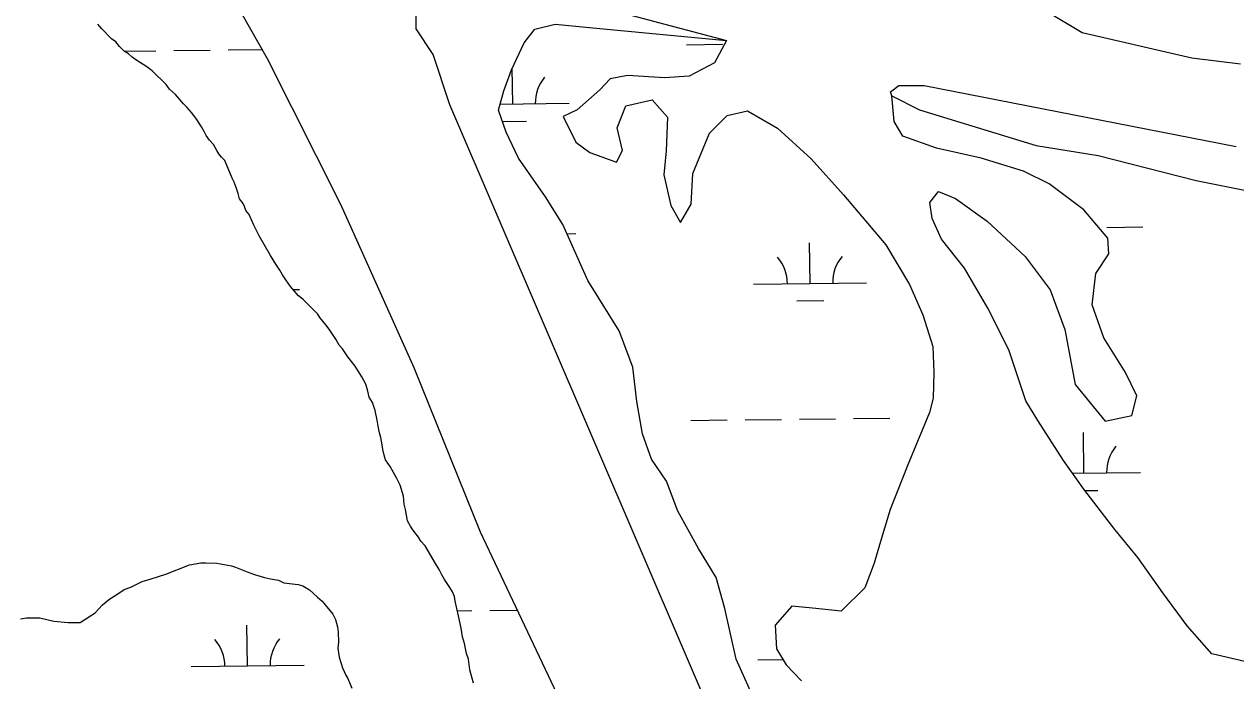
# Model space of a CAD drawing. Extents: x 3683613 to 3738215, y 469626 to 495384.
# Drawn here: x 3715966 to 3717038, y 478875 to 479456 of the extents above; entities that cross this region are included whole.
import ezdxf

# ---------------------------------------------------------------- set-up
doc = ezdxf.new("R2010")
doc.units = 0
doc.layers.add('V-TOPO-SHOR', color=7, linetype='Continuous')
doc.layers.add('V-WETL-SWMP', color=7, linetype='Continuous')

msp = doc.modelspace()

# ---------------------------------------------------------------- linework, layer by layer
at = {"layer": 'V-TOPO-SHOR'}
for p, q in [((3716145.6, 479488.1), (3716180.9, 479425.8)), ((3716034.4, 479451.9), (3716030.9, 479456)), ((3716043.2, 479443.2), (3716034.4, 479451.9)), ((3716046.8, 479440.3), (3716043.2, 479443.2)), ((3716050.3, 479436.2), (3716046.8, 479440.3)), ((3716587.5, 479441.5), (3716576.9, 479421.8)), ((3716054.4, 479432.1), (3716050.3, 479436.2)), ((3716058, 479429.8), (3716054.4, 479432.1)), ((3716061.5, 479426.9), (3716058, 479429.8)), ((3716065.6, 479424), (3716061.5, 479426.9)), ((3716074.4, 479418.2), (3716065.6, 479424)), ((3716079.1, 479414.7), (3716074.4, 479418.2)), ((3716180.9, 479425.8), (3716245.8, 479296.6)), ((3716576.9, 479421.8), (3716554.3, 479409.9)), ((3716091.5, 479402.5), (3716079.1, 479414.7)), ((3716484.4, 479407.8), (3716475.4, 479397.9)), ((3716499.7, 479410.6), (3716484.4, 479407.8)), ((3716532.6, 479408.5), (3716499.7, 479410.6)), ((3716554.3, 479409.9), (3716532.6, 479408.5)), ((3716094.5, 479398.4), (3716091.5, 479402.5)), ((3716099.8, 479393.7), (3716094.5, 479398.4)), ((3716475.4, 479397.9), (3716455.3, 479380.3)), ((3716106.8, 479385.6), (3716099.8, 479393.7)), ((3716109.8, 479382.7), (3716106.8, 479385.6)), ((3716490.6, 479364.3), (3716498.3, 479383.7)), ((3716498.3, 479383.7), (3716521.7, 479389)), ((3716521.7, 479389), (3716535.1, 479373.6)), ((3716735.9, 479369.9), (3716733.8, 479392.5)), ((3716113.9, 479378), (3716109.8, 479382.7)), ((3716118.6, 479371.6), (3716113.9, 479378)), ((3716455.3, 479380.3), (3716443, 479374.3)), ((3716443, 479374.3), (3716454, 479351.7)), ((3716535.1, 479373.6), (3716534, 479343.8)), ((3716572.3, 479359.6), (3716587.9, 479375.2)), ((3716587.9, 479375.2), (3716606.1, 479379.4)), ((3716606.1, 479379.4), (3716632.5, 479364.1)), ((3716122.8, 479365.2), (3716118.6, 479371.6)), ((3716125.1, 479361.1), (3716122.8, 479365.2)), ((3716495.4, 479344.1), (3716490.6, 479364.3)), ((3716632.5, 479364.1), (3716662.5, 479336.9)), ((3716743.6, 479356.9), (3716735.9, 479369.9)), ((3716126.9, 479357.6), (3716125.1, 479361.1)), ((3716129.9, 479353.5), (3716126.9, 479357.6)), ((3716133.4, 479349.4), (3716129.9, 479353.5)), ((3716454, 479351.7), (3716466.6, 479342.5)), ((3716557.7, 479323.8), (3716572.3, 479359.6)), ((3716773.4, 479346.4), (3716743.6, 479356.9)), ((3716136.4, 479344.1), (3716133.4, 479349.4)), ((3716138.1, 479341.2), (3716136.4, 479344.1)), ((3716140.5, 479338.3), (3716138.1, 479341.2)), ((3716466.6, 479342.5), (3716490, 479334)), ((3716490, 479334), (3716495.4, 479344.1)), ((3716534, 479343.8), (3716532.1, 479322.7)), ((3716812.8, 479337.3), (3716773.4, 479346.4)), ((3716143.5, 479335.4), (3716140.5, 479338.3)), ((3716150, 479319.6), (3716143.5, 479335.4)), ((3716662.5, 479336.9), (3716691, 479305.1)), ((3716850.5, 479326), (3716812.8, 479337.3)), ((3716151.8, 479316.1), (3716150, 479319.6)), ((3716532.1, 479322.7), (3716538.2, 479295.6)), ((3716556.2, 479296.7), (3716557.7, 479323.8)), ((3716873.2, 479314.8), (3716850.5, 479326)), ((3716153.5, 479311.4), (3716151.8, 479316.1)), ((3716155.3, 479306.2), (3716153.5, 479311.4)), ((3716903.9, 479291.6), (3716873.2, 479314.8)), ((3716156.5, 479301.5), (3716155.3, 479306.2)), ((3716159.5, 479297.4), (3716156.5, 479301.5)), ((3716160.7, 479294.5), (3716159.5, 479297.4)), ((3716691, 479305.1), (3716728.4, 479260.8)), ((3716767.5, 479298.2), (3716775.1, 479307.8)), ((3716769.6, 479283.9), (3716767.5, 479298.2)), ((3716775.1, 479307.8), (3716790.1, 479301.8)), ((3716790.1, 479301.8), (3716818.1, 479281.7)), ((3716161.9, 479291), (3716160.7, 479294.5)), ((3716164.8, 479287.5), (3716161.9, 479291)), ((3716169, 479278.1), (3716164.8, 479287.5)), ((3716245.8, 479296.6), (3716310.6, 479152.2)), ((3716538.2, 479295.6), (3716546.7, 479280.4)), ((3716546.7, 479280.4), (3716556.2, 479296.7)), ((3716924.9, 479266.6), (3716903.9, 479291.6)), ((3716173.7, 479268.8), (3716169, 479278.1)), ((3716777.8, 479265.8), (3716769.6, 479283.9)), ((3716818.1, 479281.7), (3716851.7, 479250.4)), ((3716183.8, 479251.3), (3716173.7, 479268.8)), ((3716798.1, 479240), (3716777.8, 479265.8)), ((3716926, 479252.6), (3716924.9, 479266.6)), ((3716728.4, 479260.8), (3716749.5, 479225.7)), ((3716188.5, 479243.7), (3716183.8, 479251.3)), ((3716192, 479238.4), (3716188.5, 479243.7)), ((3716851.7, 479250.4), (3716874, 479220.8)), ((3716914.3, 479235.3), (3716926, 479252.6)), ((3716194.4, 479234.3), (3716192, 479238.4)), ((3716197.4, 479229.7), (3716194.4, 479234.3)), ((3716818.7, 479204.7), (3716798.1, 479240)), ((3716911, 479207.7), (3716914.3, 479235.3)), ((3716201.5, 479223.8), (3716197.4, 479229.7)), ((3716208.6, 479215.7), (3716201.5, 479223.8)), ((3716749.5, 479225.7), (3716761.2, 479198.7)), ((3716212.7, 479212.2), (3716208.6, 479215.7)), ((3716225.7, 479199.4), (3716212.7, 479212.2)), ((3716874, 479220.8), (3716887, 479185.9)), ((3716837.4, 479167.9), (3716818.7, 479204.7)), ((3716921.5, 479178.3), (3716911, 479207.7)), ((3716227.4, 479196.5), (3716225.7, 479199.4)), ((3716232.7, 479190), (3716227.4, 479196.5)), ((3716235.7, 479186), (3716232.7, 479190)), ((3716761.2, 479198.7), (3716770, 479170.7)), ((3716241.6, 479177.2), (3716235.7, 479186)), ((3716887, 479185.9), (3716896.2, 479137)), ((3716244.6, 479172), (3716241.6, 479177.2)), ((3716247.5, 479168.5), (3716244.6, 479172)), ((3716770, 479170.7), (3716770.9, 479147.6)), ((3716940.6, 479147.6), (3716921.5, 479178.3)), ((3716252.2, 479161.5), (3716247.5, 479168.5)), ((3716258.7, 479153.3), (3716252.2, 479161.5)), ((3716852.4, 479122.7), (3716837.4, 479167.9)), ((3716264.6, 479143.9), (3716258.7, 479153.3)), ((3716310.6, 479152.2), (3716369.4, 479006.6)), ((3716770.9, 479147.6), (3716770.5, 479125)), ((3716950.8, 479127), (3716940.6, 479147.6)), ((3716268.2, 479137.5), (3716264.6, 479143.9)), ((3716270, 479131.1), (3716268.2, 479137.5)), ((3716896.2, 479137), (3716922.7, 479104.7)), ((3716271.2, 479125.8), (3716270, 479131.1)), ((3716274.1, 479121.2), (3716271.2, 479125.8)), ((3716946.3, 479109.5), (3716950.8, 479127)), ((3716276.5, 479114.1), (3716274.1, 479121.2)), ((3716770.5, 479125), (3716767.1, 479112.4)), ((3716862.9, 479105.1), (3716852.4, 479122.7)), ((3716278.3, 479105.4), (3716276.5, 479114.1)), ((3716279, 479100.1), (3716278.3, 479105.4)), ((3716767.1, 479112.4), (3716747.9, 479066)), ((3716885.7, 479069.8), (3716862.9, 479105.1)), ((3716922.7, 479104.7), (3716946.3, 479109.5)), ((3716280.2, 479094.2), (3716279, 479100.1)), ((3716281.4, 479090.2), (3716280.2, 479094.2)), ((3716282.6, 479083.7), (3716281.4, 479090.2)), ((3716283.2, 479079.6), (3716282.6, 479083.7)), ((3716284.4, 479074.4), (3716283.2, 479079.6)), ((3716285.6, 479070.3), (3716284.4, 479074.4)), ((3716289.7, 479064.4), (3716285.6, 479070.3)), ((3716295.6, 479053.9), (3716289.7, 479064.4)), ((3716747.9, 479066), (3716732.2, 479026.3)), ((3716903.8, 479044.5), (3716885.7, 479069.8)), ((3716298.6, 479048.1), (3716295.6, 479053.9)), ((3716301.6, 479038.1), (3716298.6, 479048.1)), ((3716931.3, 479008.8), (3716903.8, 479044.5)), ((3716302.2, 479031.1), (3716301.6, 479038.1)), ((3716303.4, 479026.4), (3716302.2, 479031.1)), ((3716305.2, 479016.5), (3716303.4, 479026.4)), ((3716732.2, 479026.3), (3716723, 478995)), ((3716307.6, 479011.8), (3716305.2, 479016.5)), ((3716309.9, 479008.3), (3716307.6, 479011.8)), ((3716314.7, 479001.9), (3716309.9, 479008.3)), ((3716951.7, 478983.8), (3716931.3, 479008.8)), ((3716317, 478998.4), (3716314.7, 479001.9)), ((3716320.6, 478994.3), (3716317, 478998.4)), ((3716369.4, 479006.6), (3716439.9, 478857.7)), ((3716330, 478978.5), (3716320.6, 478994.3)), ((3716723, 478995), (3716718.2, 478979)), ((3716333, 478973.3), (3716330, 478978.5)), ((3716718.2, 478979), (3716709.9, 478957.1)), ((3716973.7, 478952.7), (3716951.7, 478983.8)), ((3716335.4, 478968.6), (3716333, 478973.3)), ((3716337.7, 478964.5), (3716335.4, 478968.6)), ((3716342.5, 478957.5), (3716337.7, 478964.5)), ((3716344.8, 478953.4), (3716342.5, 478957.5)), ((3716709.9, 478957.1), (3716689.1, 478936.3)), ((3716346.6, 478949.3), (3716344.8, 478953.4)), ((3716347.2, 478945.2), (3716346.6, 478949.3)), ((3716350.2, 478932.4), (3716347.2, 478945.2)), ((3716995.1, 478923.5), (3716973.7, 478952.7)), ((3716645.3, 478940.7), (3716630.4, 478924.1)), ((3716663.5, 478939.1), (3716645.3, 478940.7)), ((3716689.1, 478936.3), (3716663.5, 478939.1)), ((3716352.6, 478921.3), (3716350.2, 478932.4)), ((3716630.4, 478924.1), (3716631.8, 478903.2)), ((3717017.1, 478898.5), (3716995.1, 478923.5)), ((3716353.8, 478913.7), (3716352.6, 478921.3)), ((3716355.6, 478907.8), (3716353.8, 478913.7)), ((3716357.4, 478899), (3716355.6, 478907.8)), ((3716631.8, 478903.2), (3716640.2, 478889)), ((3716359.2, 478893.8), (3716357.4, 478899)), ((3716360.4, 478884.4), (3716359.2, 478893.8)), ((3717056.3, 478889.4), (3717017.1, 478898.5)), ((3716363.4, 478872.7), (3716360.4, 478884.4)), ((3716640.2, 478889), (3716653.8, 478874.8))]:
    msp.add_line(p, q, dxfattribs=at)
for points in [[(3717042.4, 479420.5), (3716999.5, 479426.1), (3716902.4, 479448.5), (3716870.6, 479467.2), (3716818.4, 479487.7), (3716784.7, 479497), (3716781, 479502.6), (3716779.3, 479521.9)], [(3716637.5, 478696.8), (3716342.7, 479384.5), (3716327.7, 479429.3), (3716312.8, 479451.8), (3716312.8, 479459.2), (3716312.8, 479466.7), (3716316.5, 479474.2), (3716331.5, 479485.4), (3716350.1, 479492.8), (3716394.9, 479492.8), (3716587.5, 479441.5)], [(3716733.8, 479392.5), (3716732.5, 479396.2), (3716739.9, 479401.8), (3716762.3, 479401.8), (3717038.7, 479347.7)], [(3715967.8, 478930.4), (3715979.5, 478930.4), (3715991.9, 478927.6), (3716004.8, 478926.5), (3716015.3, 478926.5), (3716028.7, 478934.8), (3716035.1, 478941.9), (3716041.5, 478947.2), (3716046.8, 478950.7), (3716054.4, 478955.5), (3716060.2, 478957.8), (3716070.2, 478962.6), (3716078.3, 478965), (3716091.2, 478969.1), (3716112.2, 478977.5), (3716122.2, 478979.3), (3716126.3, 478979.3), (3716136.3, 478978.8), (3716149.2, 478976.5), (3716152.7, 478975.4), (3716163.2, 478971.3), (3716169.7, 478969), (3716178.5, 478966.1), (3716183.8, 478965), (3716190.8, 478963.9), (3716195.5, 478961.5), (3716208.4, 478959.9), (3716212.5, 478958.7), (3716218.4, 478955.2), (3716225.5, 478948.8), (3716229.6, 478945.3), (3716239, 478933.7), (3716241.4, 478929), (3716243.2, 478922.6), (3716243.8, 478917.9), (3716243.9, 478909.1), (3716243.3, 478903.8), (3716244.5, 478895.6), (3716247.5, 478886.3), (3716250.5, 478879.8), (3716252.2, 478876.9), (3716255.8, 478868.2)], [(3715962.6, 478929.7), (3715967.8, 478930.4)]]:
    msp.add_lwpolyline(points, dxfattribs=at)
at = {"layer": 'V-WETL-SWMP'}
for p, q in [((3716145.6, 479488.1), (3716180.9, 479425.8)), ((3716034.4, 479451.9), (3716030.9, 479456)), ((3716043.2, 479443.2), (3716034.4, 479451.9)), ((3716408.5, 479439.6), (3716417.8, 479451.5)), ((3716417.8, 479451.5), (3716435.7, 479456)), ((3716435.7, 479456), (3716469, 479452.7)), ((3716469, 479452.7), (3716587.5, 479441.5)), ((3716046.8, 479440.3), (3716043.2, 479443.2)), ((3716050.3, 479436.2), (3716046.8, 479440.3)), ((3716397.1, 479415.7), (3716408.5, 479439.6)), ((3716552.1, 479437.9), (3716584.1, 479438.3)), ((3716587.5, 479441.5), (3716576.9, 479421.8)), ((3716054.4, 479432.1), (3716050.3, 479436.2)), ((3716054.4, 479432.2), (3716082.3, 479432.5)), ((3716058, 479429.8), (3716054.4, 479432.1)), ((3716061.5, 479426.9), (3716058, 479429.8)), ((3716065.6, 479424), (3716061.5, 479426.9)), ((3716098.3, 479432.7), (3716130.3, 479433)), ((3716146.3, 479433.2), (3716176.5, 479433.6)), ((3716074.4, 479418.2), (3716065.6, 479424)), ((3716079.1, 479414.7), (3716074.4, 479418.2)), ((3716180.9, 479425.8), (3716245.8, 479296.6)), ((3716390.3, 479396.9), (3716397.1, 479415.7)), ((3716398.2, 479385.4), (3716397.8, 479417.2)), ((3716576.9, 479421.8), (3716554.3, 479409.9)), ((3716091.5, 479402.5), (3716079.1, 479414.7)), ((3716484.4, 479407.8), (3716475.4, 479397.9)), ((3716499.7, 479410.6), (3716484.4, 479407.8)), ((3716532.6, 479408.5), (3716499.7, 479410.6)), ((3716554.3, 479409.9), (3716532.6, 479408.5)), ((3716094.5, 479398.4), (3716091.5, 479402.5)), ((3716099.8, 479393.7), (3716094.5, 479398.4)), ((3716385.7, 479379.9), (3716390.3, 479396.9)), ((3716475.4, 479397.9), (3716455.3, 479380.3)), ((3716106.8, 479385.6), (3716099.8, 479393.7)), ((3716109.8, 479382.7), (3716106.8, 479385.6)), ((3716387.2, 479385.3), (3716448.2, 479386)), ((3716490.6, 479364.3), (3716498.3, 479383.7)), ((3716498.3, 479383.7), (3716521.7, 479389)), ((3716521.7, 479389), (3716535.1, 479373.6)), ((3716735.9, 479369.9), (3716733.8, 479392.5)), ((3716733.8, 479392.5), (3716758.2, 479380.3)), ((3716113.9, 479378), (3716109.8, 479382.7)), ((3716118.6, 479371.6), (3716113.9, 479378)), ((3716392.5, 479360.5), (3716385.7, 479379.9)), ((3716455.3, 479380.3), (3716443, 479374.3)), ((3716443, 479374.3), (3716454, 479351.7)), ((3716535.1, 479373.6), (3716534, 479343.8)), ((3716572.3, 479359.6), (3716587.9, 479375.2)), ((3716587.9, 479375.2), (3716606.1, 479379.4)), ((3716606.1, 479379.4), (3716632.5, 479364.1)), ((3716758.2, 479380.3), (3716861.5, 479348.5)), ((3716122.8, 479365.2), (3716118.6, 479371.6)), ((3716125.1, 479361.1), (3716122.8, 479365.2)), ((3716389.2, 479369.9), (3716410.3, 479370.1)), ((3716495.4, 479344.1), (3716490.6, 479364.3)), ((3716632.5, 479364.1), (3716662.5, 479336.9)), ((3716743.6, 479356.9), (3716735.9, 479369.9)), ((3716126.9, 479357.6), (3716125.1, 479361.1)), ((3716129.9, 479353.5), (3716126.9, 479357.6)), ((3716133.4, 479349.4), (3716129.9, 479353.5)), ((3716403.4, 479337.5), (3716392.5, 479360.5)), ((3716454, 479351.7), (3716466.6, 479342.5)), ((3716557.7, 479323.8), (3716572.3, 479359.6)), ((3716773.4, 479346.4), (3716743.6, 479356.9)), ((3716136.4, 479344.1), (3716133.4, 479349.4)), ((3716138.1, 479341.2), (3716136.4, 479344.1)), ((3716140.5, 479338.3), (3716138.1, 479341.2)), ((3716466.6, 479342.5), (3716490, 479334)), ((3716490, 479334), (3716495.4, 479344.1)), ((3716534, 479343.8), (3716532.1, 479322.7)), ((3716812.8, 479337.3), (3716773.4, 479346.4)), ((3716861.5, 479348.5), (3716916.5, 479339.7)), ((3716143.5, 479335.4), (3716140.5, 479338.3)), ((3716150, 479319.6), (3716143.5, 479335.4)), ((3716427.2, 479303.1), (3716403.4, 479337.5)), ((3716662.5, 479336.9), (3716691, 479305.1)), ((3716850.5, 479326), (3716812.8, 479337.3)), ((3716916.5, 479339.7), (3717003.2, 479317.8)), ((3716151.8, 479316.1), (3716150, 479319.6)), ((3716532.1, 479322.7), (3716538.2, 479295.6)), ((3716556.2, 479296.7), (3716557.7, 479323.8)), ((3716873.2, 479314.8), (3716850.5, 479326)), ((3716153.5, 479311.4), (3716151.8, 479316.1)), ((3716155.3, 479306.2), (3716153.5, 479311.4)), ((3716903.9, 479291.6), (3716873.2, 479314.8)), ((3717003.2, 479317.8), (3717129.1, 479292.2)), ((3716156.5, 479301.5), (3716155.3, 479306.2)), ((3716159.5, 479297.4), (3716156.5, 479301.5)), ((3716160.7, 479294.5), (3716159.5, 479297.4)), ((3716442.6, 479278.6), (3716427.2, 479303.1)), ((3716691, 479305.1), (3716728.4, 479260.8)), ((3716767.5, 479298.2), (3716775.1, 479307.8)), ((3716769.6, 479283.9), (3716767.5, 479298.2)), ((3716775.1, 479307.8), (3716790.1, 479301.8)), ((3716790.1, 479301.8), (3716818.1, 479281.7)), ((3716161.9, 479291), (3716160.7, 479294.5)), ((3716164.8, 479287.5), (3716161.9, 479291)), ((3716169, 479278.1), (3716164.8, 479287.5)), ((3716245.8, 479296.6), (3716310.6, 479152.2)), ((3716538.2, 479295.6), (3716546.7, 479280.4)), ((3716546.7, 479280.4), (3716556.2, 479296.7)), ((3716924.9, 479266.6), (3716903.9, 479291.6)), ((3716173.7, 479268.8), (3716169, 479278.1)), ((3716464.8, 479229), (3716442.6, 479278.6)), ((3716777.8, 479265.8), (3716769.6, 479283.9)), ((3716818.1, 479281.7), (3716851.7, 479250.4)), ((3716924, 479276.1), (3716956, 479276.5)), ((3716183.8, 479251.3), (3716173.7, 479268.8)), ((3716446.3, 479270.5), (3716454.1, 479270.6)), ((3716798.1, 479240), (3716777.8, 479265.8)), ((3716926, 479252.6), (3716924.9, 479266.6)), ((3716661.5, 479226.6), (3716661, 479262.6)), ((3716728.4, 479260.8), (3716749.5, 479225.7)), ((3716188.5, 479243.7), (3716183.8, 479251.3)), ((3716192, 479238.4), (3716188.5, 479243.7)), ((3716851.7, 479250.4), (3716874, 479220.8)), ((3716914.3, 479235.3), (3716926, 479252.6)), ((3716194.4, 479234.3), (3716192, 479238.4)), ((3716197.4, 479229.7), (3716194.4, 479234.3)), ((3716818.7, 479204.7), (3716798.1, 479240)), ((3716911, 479207.7), (3716914.3, 479235.3)), ((3716201.5, 479223.8), (3716197.4, 479229.7)), ((3716208.6, 479215.7), (3716201.5, 479223.8)), ((3716492.4, 479184.7), (3716464.8, 479229)), ((3716611.5, 479226), (3716711.5, 479227.2)), ((3716749.5, 479225.7), (3716761.2, 479198.7)), ((3716203.7, 479221.3), (3716209.6, 479221.3)), ((3716212.7, 479212.2), (3716208.6, 479215.7)), ((3716225.7, 479199.4), (3716212.7, 479212.2)), ((3716874, 479220.8), (3716887, 479185.9)), ((3716649.6, 479211), (3716673.6, 479211.3)), ((3716837.4, 479167.9), (3716818.7, 479204.7)), ((3716921.5, 479178.3), (3716911, 479207.7)), ((3716227.4, 479196.5), (3716225.7, 479199.4)), ((3716232.7, 479190), (3716227.4, 479196.5)), ((3716235.7, 479186), (3716232.7, 479190)), ((3716761.2, 479198.7), (3716770, 479170.7)), ((3716241.6, 479177.2), (3716235.7, 479186)), ((3716504.4, 479152.3), (3716492.4, 479184.7)), ((3716887, 479185.9), (3716896.2, 479137)), ((3716244.6, 479172), (3716241.6, 479177.2)), ((3716247.5, 479168.5), (3716244.6, 479172)), ((3716770, 479170.7), (3716770.9, 479147.6)), ((3716940.6, 479147.6), (3716921.5, 479178.3)), ((3716252.2, 479161.5), (3716247.5, 479168.5)), ((3716258.7, 479153.3), (3716252.2, 479161.5)), ((3716852.4, 479122.7), (3716837.4, 479167.9)), ((3716264.6, 479143.9), (3716258.7, 479153.3)), ((3716310.6, 479152.2), (3716369.4, 479006.6)), ((3716508, 479122), (3716504.4, 479152.3)), ((3716770.9, 479147.6), (3716770.5, 479125)), ((3716950.8, 479127), (3716940.6, 479147.6)), ((3716268.2, 479137.5), (3716264.6, 479143.9)), ((3716270, 479131.1), (3716268.2, 479137.5)), ((3716896.2, 479137), (3716922.7, 479104.7)), ((3716271.2, 479125.8), (3716270, 479131.1)), ((3716274.1, 479121.2), (3716271.2, 479125.8)), ((3716946.3, 479109.5), (3716950.8, 479127)), ((3716276.5, 479114.1), (3716274.1, 479121.2)), ((3716513.1, 479093.3), (3716508, 479122)), ((3716770.5, 479125), (3716767.1, 479112.4)), ((3716862.9, 479105.1), (3716852.4, 479122.7)), ((3716278.3, 479105.4), (3716276.5, 479114.1)), ((3716279, 479100.1), (3716278.3, 479105.4)), ((3716556, 479105.3), (3716588, 479105.7)), ((3716604, 479105.9), (3716636, 479106.2)), ((3716652, 479106.4), (3716684, 479106.8)), ((3716700, 479107), (3716732, 479107.3)), ((3716767.1, 479112.4), (3716747.9, 479066)), ((3716885.7, 479069.8), (3716862.9, 479105.1)), ((3716922.7, 479104.7), (3716946.3, 479109.5)), ((3716280.2, 479094.2), (3716279, 479100.1)), ((3716281.4, 479090.2), (3716280.2, 479094.2)), ((3716903.9, 479058.6), (3716903.5, 479094.6)), ((3716282.6, 479083.7), (3716281.4, 479090.2)), ((3716283.2, 479079.6), (3716282.6, 479083.7)), ((3716521.1, 479070.9), (3716513.1, 479093.3)), ((3716284.4, 479074.4), (3716283.2, 479079.6)), ((3716285.6, 479070.3), (3716284.4, 479074.4)), ((3716289.7, 479064.4), (3716285.6, 479070.3)), ((3716295.6, 479053.9), (3716289.7, 479064.4)), ((3716534.3, 479051.5), (3716521.1, 479070.9)), ((3716747.9, 479066), (3716732.2, 479026.3)), ((3716903.8, 479044.5), (3716885.7, 479069.8)), ((3716298.6, 479048.1), (3716295.6, 479053.9)), ((3716544.5, 479025), (3716534.3, 479051.5)), ((3716893.8, 479058.5), (3716953.9, 479059.2)), ((3716301.6, 479038.1), (3716298.6, 479048.1)), ((3716931.3, 479008.8), (3716903.8, 479044.5)), ((3716904.9, 479043.2), (3716916.1, 479043.3)), ((3716302.2, 479031.1), (3716301.6, 479038.1)), ((3716303.4, 479026.4), (3716302.2, 479031.1)), ((3716305.2, 479016.5), (3716303.4, 479026.4)), ((3716562.6, 478991.9), (3716544.5, 479025)), ((3716732.2, 479026.3), (3716723, 478995)), ((3716307.6, 479011.8), (3716305.2, 479016.5)), ((3716309.9, 479008.3), (3716307.6, 479011.8)), ((3716314.7, 479001.9), (3716309.9, 479008.3)), ((3716951.7, 478983.8), (3716931.3, 479008.8)), ((3716317, 478998.4), (3716314.7, 479001.9)), ((3716320.6, 478994.3), (3716317, 478998.4)), ((3716369.4, 479006.6), (3716439.9, 478857.7)), ((3716330, 478978.5), (3716320.6, 478994.3)), ((3716578.3, 478966.2), (3716562.6, 478991.9)), ((3716723, 478995), (3716718.2, 478979)), ((3716333, 478973.3), (3716330, 478978.5)), ((3716718.2, 478979), (3716709.9, 478957.1)), ((3716973.7, 478952.7), (3716951.7, 478983.8)), ((3716335.4, 478968.6), (3716333, 478973.3)), ((3716337.7, 478964.5), (3716335.4, 478968.6)), ((3716586.1, 478938.9), (3716578.3, 478966.2)), ((3716342.5, 478957.5), (3716337.7, 478964.5)), ((3716344.8, 478953.4), (3716342.5, 478957.5)), ((3716709.9, 478957.1), (3716689.1, 478936.3)), ((3716346.6, 478949.3), (3716344.8, 478953.4)), ((3716347.2, 478945.2), (3716346.6, 478949.3)), ((3716350.2, 478932.4), (3716347.2, 478945.2)), ((3716995.1, 478923.5), (3716973.7, 478952.7)), ((3716349.2, 478936.7), (3716362, 478936.9)), ((3716378, 478937), (3716402.2, 478937.3)), ((3716595.9, 478893.9), (3716586.1, 478938.9)), ((3716645.3, 478940.7), (3716630.4, 478924.1)), ((3716663.5, 478939.1), (3716645.3, 478940.7)), ((3716689.1, 478936.3), (3716663.5, 478939.1)), ((3716163.5, 478888.1), (3716163, 478924.1)), ((3716352.6, 478921.3), (3716350.2, 478932.4)), ((3716630.4, 478924.1), (3716631.8, 478903.2)), ((3717017.1, 478898.5), (3716995.1, 478923.5)), ((3716353.8, 478913.7), (3716352.6, 478921.3)), ((3716355.6, 478907.8), (3716353.8, 478913.7)), ((3716357.4, 478899), (3716355.6, 478907.8)), ((3716631.8, 478903.2), (3716640.2, 478889)), ((3716359.2, 478893.8), (3716357.4, 478899)), ((3716360.4, 478884.4), (3716359.2, 478893.8)), ((3716614.1, 478853.9), (3716595.9, 478893.9)), ((3716615.3, 478893.4), (3716637.5, 478893.6)), ((3717056.3, 478889.4), (3717017.1, 478898.5)), ((3716113.5, 478887.5), (3716213.5, 478888.7)), ((3716363.4, 478872.7), (3716360.4, 478884.4)), ((3716640.2, 478889), (3716653.8, 478874.8))]:
    msp.add_line(p, q, dxfattribs=at)
for points in [[(3715967.8, 478930.4), (3715979.5, 478930.4), (3715991.9, 478927.6), (3716004.8, 478926.5), (3716015.3, 478926.5), (3716028.7, 478934.8), (3716035.1, 478941.9), (3716041.5, 478947.2), (3716046.8, 478950.7), (3716054.4, 478955.5), (3716060.2, 478957.8), (3716070.2, 478962.6), (3716078.3, 478965), (3716091.2, 478969.1), (3716112.2, 478977.5), (3716122.2, 478979.3), (3716126.3, 478979.3), (3716136.3, 478978.8), (3716149.2, 478976.5), (3716152.7, 478975.4), (3716163.2, 478971.3), (3716169.7, 478969), (3716178.5, 478966.1), (3716183.8, 478965), (3716190.8, 478963.9), (3716195.5, 478961.5), (3716208.4, 478959.9), (3716212.5, 478958.7), (3716218.4, 478955.2), (3716225.5, 478948.8), (3716229.6, 478945.3), (3716239, 478933.7), (3716241.4, 478929), (3716243.2, 478922.6), (3716243.8, 478917.9), (3716243.9, 478909.1), (3716243.3, 478903.8), (3716244.5, 478895.6), (3716247.5, 478886.3), (3716250.5, 478879.8), (3716252.2, 478876.9), (3716255.8, 478868.2)], [(3715962.6, 478929.7), (3715967.8, 478930.4)]]:
    msp.add_lwpolyline(points, dxfattribs=at)
for centre, start, end in [((3716453.4, 479386.5), 139.8949, 181.4385), ((3716606.2, 479226.4), 359.8949, 41.4385), ((3716716.7, 479227.7), 139.8949, 181.4385), ((3716959.1, 479059.7), 139.8949, 181.4385), ((3716108.2, 478887.9), 359.8949, 41.4385), ((3716218.7, 478889.2), 139.8949, 181.4385)]:
    msp.add_arc(centre, 35.2, start, end, dxfattribs=at)

doc.saveas('drawing.dxf')
